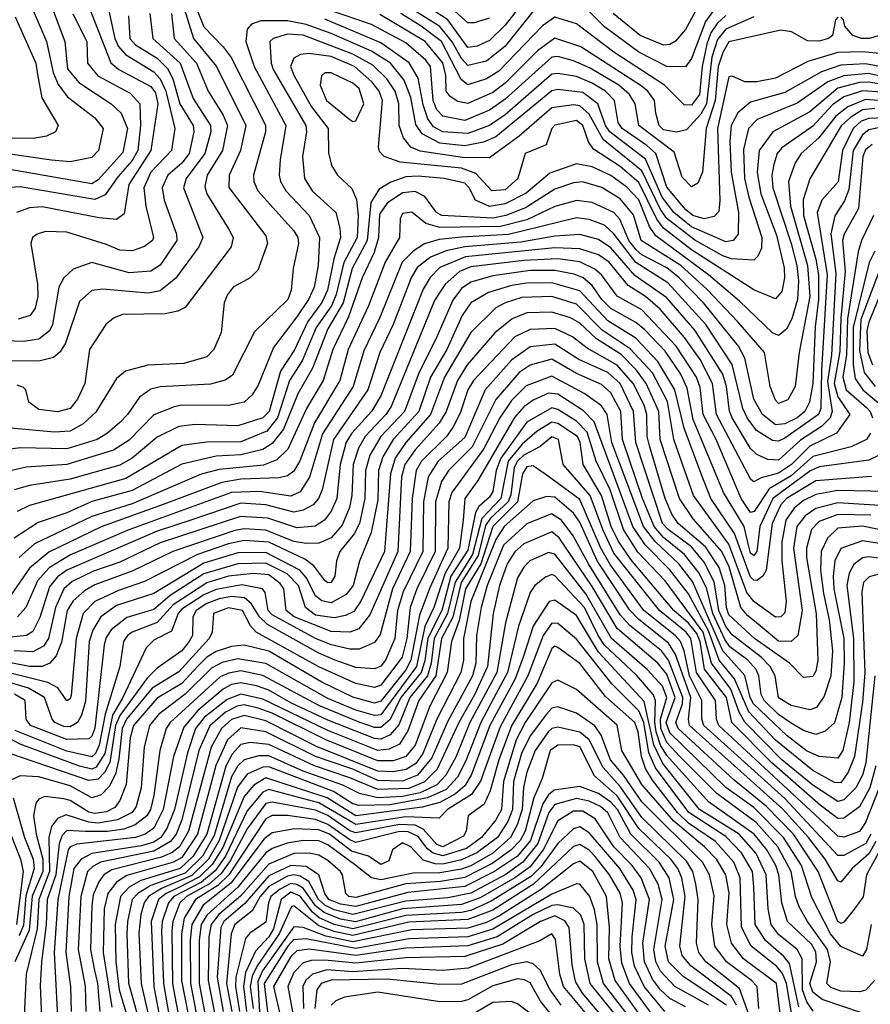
# Model space of a CAD drawing. Extents: x 501367 to 657802, y 482273 to 547541.
# Tile 356 of 656: x 603343 to 606080, y 514998 to 518165. Entities that reach past the tile are written whole.
import ezdxf

# ---------------------------------------------------------------- set-up
doc = ezdxf.new("R2010")
doc.units = 0

msp = doc.modelspace()

# ---------------------------------------------------------------- linework, layer by layer
at = {"layer": '0CON20XD'}
for points in [[(603609.4, 518289.4), (603648.6, 518105), (603659.9, 518079.9), (603683.4, 518053.4), (603775, 517998), (603795.4, 517975.4), (603813.1, 517935), (603842.1, 517815), (603831.3, 517745), (603765.1, 517674.9), (603742.5, 517625), (603748.5, 517565), (603773.2, 517465), (603770.3, 517455), (603745, 517436.1), (603705, 517422.1), (603665, 517424.1), (603622, 517442), (603495, 517481.5), (603426.1, 517483.9), (603398.9, 517475), (603383.9, 517465), (603378.4, 517445), (603400, 517315), (603401, 517275), (603392.4, 517237.6), (603376.5, 517213.5), (603337.6, 517202.4)], [(603895.1, 518245.1), (603935, 518142.5), (603997.8, 518077.8), (604023.2, 518043.2), (604133.8, 517826.2), (604133.5, 517805), (604094.8, 517664.8), (604096.1, 517645), (604109.3, 517615), (604225, 517486.5), (604237.8, 517465), (604240, 517445), (604222.5, 517365), (604216.8, 517295), (604205.7, 517265), (604098.6, 517161.4), (604027.6, 517022.4), (604003.7, 517006.3), (603956.8, 516993.2), (603795.5, 516984.5), (603765, 516976.9), (603728.9, 516951.1), (603690, 516895), (603665, 516869.8), (603625.9, 516835), (603592.7, 516815), (603495, 516785.4), (603345, 516788.3), (603305, 516782.8)], [(604995, 518263.5), (604905, 518148), (604855, 518098.8), (604815, 518080.3), (604785, 518076), (604720.4, 518165), (604638.2, 518218.2)], [(603867.7, 518215), (603902.4, 518105), (603975.8, 518015), (604070.3, 517825), (604053, 517745), (604017, 517665), (604015.9, 517625.9), (604135, 517470), (604140.8, 517445), (604109.7, 517360.2), (604084.7, 517335.2), (604030.4, 517305), (604010.3, 517279.7), (604001.2, 517255), (603991.3, 517158.7), (603968, 517105), (603945, 517081.4), (603870.8, 517059.2), (603755, 517054), (603683.5, 517035), (603655, 517011.2), (603587.6, 516902.4), (603546.9, 516865), (603505, 516841.4), (603455, 516838.9), (603315, 516851.7)], [(604995, 518193.3), (604905, 518079.7), (604845, 518032.2), (604785, 518018.1), (604765, 518040.4), (604735, 518094.3), (604695, 518143.3), (604582.9, 518212.9)], [(605588.2, 518211.8), (605550.1, 518159.9), (605505, 518040), (605485, 518014), (605425, 518014.5), (605335, 518060.9), (605225, 518142.7), (605145, 518222.2)], [(605538.1, 518231.9), (605485, 518134), (605453.5, 518096.5), (605435, 518086), (605415, 518083.8), (605339.7, 518115), (605252.2, 518185)], [(603328, 518175), (603394.8, 518025), (603400.6, 517989.4), (603414.3, 517914.3), (603466.6, 517825), (603457.9, 517805), (603429.2, 517790.8), (603386.7, 517783.3), (603215, 517785.6)], [(603761.6, 518185), (603771.1, 518105), (603859.5, 518025), (603901.5, 517911.5), (603957.4, 517825), (603957.5, 517805), (603938.7, 517735), (603878.9, 517655), (603870.3, 517625), (603932, 517465), (603919.1, 517435), (603845.7, 517334.3), (603795, 517292.8), (603755, 517286.2), (603611, 517299), (603575, 517294.7), (603535, 517259.1), (603490.2, 517125), (603472.9, 517097.1), (603451.7, 517078.3), (603405, 517067.1), (603295, 517067.7)], [(603692.7, 518177.3), (603697.7, 518105), (603715.2, 518085), (603785, 518041.5), (603818.2, 518008.2), (603835.4, 517975.4), (603858.5, 517895), (603901.4, 517825), (603903.5, 517805), (603888.1, 517735), (603865, 517703.9), (603819.8, 517665), (603801.2, 517625), (603808, 517585), (603847.4, 517475), (603848.1, 517455), (603795, 517376.2), (603765, 517356.3), (603695, 517351.6), (603575, 517384.8), (603515, 517362.8), (603485.4, 517334.6), (603469.3, 517305), (603448.9, 517185), (603439, 517165), (603405, 517138.2), (603355, 517130.6), (603295, 517132.5)], [(603514, 518184), (603558.8, 518095), (603561.6, 518025), (603594.9, 517984.9), (603698.6, 517928.6), (603729.8, 517895), (603731.2, 517825), (603723.5, 517745), (603705, 517712.9), (603659.4, 517660.6), (603617.5, 517602.5), (603585, 517586.9), (603345, 517627.5), (603295.5, 517624.5)], [(603386.5, 518195), (603429.6, 518095), (603451.1, 517995), (603466.7, 517956.7), (603497, 517917), (603585, 517849.5), (603611.7, 517815), (603596.9, 517745), (603575, 517722.6), (603505, 517707.8), (603445, 517713.8), (603305, 517734.1)], [(603450.5, 518195), (603487.7, 518095), (603497, 518007), (603533.5, 517963.5), (603637.5, 517895), (603669.6, 517865), (603689.6, 517815), (603675, 517738.4), (603595, 517649.8), (603575, 517637.9), (603305.1, 517684.9)], [(603566.9, 518205), (603636.4, 518026.4), (603662.2, 518005), (603765, 517950.3), (603779.8, 517929.8), (603787.9, 517895), (603764.9, 517745), (603694.1, 517635), (603679.1, 517540.9), (603655, 517522.8), (603598.5, 517528.5), (603415, 517563.6), (603375, 517560), (603332.5, 517545)], [(603831.6, 518185), (603840.2, 518105), (603911.6, 518025), (603949.2, 517935), (603997.8, 517857.8), (604011.8, 517825), (603995.4, 517745), (603946.6, 517665), (603938.6, 517628.6), (603945.2, 517605), (604015, 517492.3), (604030.3, 517465), (604023.1, 517435), (603875, 517240), (603852.2, 517227.8), (603811, 517219), (603673.3, 517216.7), (603645, 517205.8), (603620, 517185), (603567.5, 517105), (603552.8, 516995), (603529.4, 516945), (603505, 516914.2), (603465, 516903.9), (603405, 516911.2), (603372.9, 516935), (603362.9, 516975), (603355, 516981.9), (603335, 516989.6)], [(605975, 518173.8), (605968, 518165), (605958.6, 518115), (605945.7, 518105), (605915, 518096.2), (605877.8, 518097.8), (605826.8, 518126.8), (605791.6, 518131.6), (605625, 518094), (605605, 518060.2), (605590, 518015), (605581.3, 517905), (605551.4, 517815), (605539.6, 517675), (605525, 517639.5), (605505, 517627.7), (605475, 517658.5), (605448.9, 517738.9), (605334.8, 517825), (605323.3, 517895), (605305.5, 517925), (605271, 517955), (605178.9, 518008.9), (605125, 518032.9), (605075, 518047.1), (605055, 518045.1), (604905, 517909.6), (604855, 517874.4), (604775, 517841.6), (604705, 517854.9), (604685.5, 517875.5), (604673.1, 517905), (604664.3, 518015), (604649.7, 518035), (604585, 518090.5), (604475, 518149.9), (604330.4, 518199.6)], [(605705, 518174.5), (605614.7, 518135.3), (605588, 518102), (605570.1, 518045), (605553.3, 517895), (605535, 517861.5), (605488.8, 517811.2), (605456.1, 517803.9), (605415, 517811.6), (605400.6, 517825), (605390.2, 517865), (605385.5, 517905), (605364.5, 517935), (605343, 517953), (605148.5, 518078.5), (605065, 518105.8), (605009.2, 518065), (604905, 517961.4), (604865, 517930.8), (604785, 517895.4), (604752.4, 517902.4), (604727.8, 517917.8), (604715.6, 517935), (604714.2, 517985.9), (604705, 518027), (604647.7, 518095), (604502.2, 518182.2)], [(605615, 518178.8), (605587, 518153), (605567, 518123), (605553.7, 518086.3), (605539, 518015), (605529.9, 517925), (605505, 517890.2), (605481.2, 517891.2), (605417.5, 517955), (605255, 518060.9), (605135, 518151.6), (605065, 518173.1), (605024.7, 518145.3), (604885, 517999.4), (604845, 517974.6), (604785, 517955.8), (604763.2, 517973.2), (604700.6, 518095), (604635, 518144.3), (604569.5, 518185)], [(604855, 518170), (604805, 518154.8), (604785, 518154.8), (604732, 518202)], [(606255, 517988), (606065, 518023.3), (605985, 518018.9), (605922.4, 517997.6), (605805, 517931.4), (605695, 517899.7), (605654, 517866), (605632.4, 517825), (605628.1, 517775), (605632.8, 517675), (605656.1, 517545), (605655.3, 517475), (605639.2, 517455), (605615, 517451.2), (605505, 517498.7), (605447.9, 517545), (605410.5, 517595), (605356.6, 517716.6), (605241.5, 517805), (605227.8, 517825), (605203.4, 517895), (605155, 517930.7), (605075, 517941.2), (605055, 517936.2), (604875, 517788.8), (604835, 517771.6), (604775, 517759.1), (604695, 517768.6), (604637.9, 517797.9), (604617.9, 517827.9), (604601.4, 517915), (604580.4, 517970.4), (604535.8, 518025), (604474.5, 518064.5), (604345, 518121.3), (604265, 518149.6), (604205, 518161.4), (604118.4, 518161.6), (604088.7, 518151.3), (604074.7, 518135.3), (604070.4, 518095), (604097.1, 518015), (604199.5, 517825), (604181.2, 517715), (604177.5, 517665), (604182.3, 517645), (604199.3, 517615), (604274.4, 517535), (604307.5, 517465), (604303.3, 517375), (604290, 517305), (604272.1, 517265), (604235, 517209.8), (604159.2, 517110.8), (604110.5, 516989.5), (604091.3, 516958.6), (604065, 516934.8), (604015, 516924), (603865, 516925.8), (603839.5, 516920.5), (603775, 516894.4), (603695, 516813), (603645, 516780.3), (603495.1, 516734.9), (603364, 516726), (603295, 516710.3)], [(606175, 518050), (606055, 518061.5), (605975, 518060.1), (605879.2, 518030.8), (605775, 517977.2), (605715, 517965.1), (605675.8, 517965.8), (605635, 517983.6), (605625, 517981.9), (605588.3, 517815), (605595.8, 517584.2), (605592.1, 517547.9), (605577.2, 517532.8), (605545, 517524.7), (605509.2, 517535), (605486.7, 517553.3), (605425, 517626.4), (605389.6, 517735), (605361.2, 517761.2), (605282, 517815), (605269.1, 517835), (605257.3, 517905), (605228, 517935), (605185, 517961.2), (605135, 517982.2), (605075, 517992.6), (605055, 517989.9), (604905, 517859.5), (604855, 517825.4), (604785, 517799.1), (604705, 517804.9), (604675, 517820.7), (604656.3, 517846.3), (604641.3, 517891.3), (604625, 517977.5), (604596.6, 518026.6), (604505, 518091), (604325, 518166.6)], [(606108.8, 518115), (606077.5, 518105), (606051.2, 518105), (606023.8, 518115), (605998, 518145), (605993.8, 518165), (605985, 518173.8)], [(606263.2, 517946.8), (606075, 517992.1), (605994.9, 517985.1), (605943.4, 517965), (605845, 517897.2), (605715.8, 517844.2), (605687.9, 517815), (605672, 517748), (605675.1, 517655), (605688.6, 517595), (605731.4, 517465), (605729.6, 517430.4), (605718.4, 517405), (605705, 517391.8), (605633.8, 517396.2), (605605, 517405.8), (605515, 517456.2), (605425.5, 517525.5), (605405, 517554.6), (605345, 517679.2), (605220, 517780), (605175, 517861.8), (605145, 517888), (605125, 517891.8), (605055, 517881.4), (604949.8, 517790.2), (604855, 517721.2), (604767.8, 517722.2), (604632, 517742), (604601.4, 517755), (604577.8, 517785), (604564.2, 517825), (604562.5, 517895), (604551.1, 517935), (604524, 517975), (604479.2, 518019.2), (604415, 518054.9), (604255, 518115.1), (604205, 518118.8), (604159.1, 518105), (604147.8, 518095), (604152.1, 518025), (604159.1, 518005), (604264.2, 517825), (604266.1, 517805), (604252.6, 517725), (604259.4, 517655), (604284.3, 517615), (604360, 517545), (604372.9, 517495), (604374.8, 517464.8), (604353.5, 517396.5), (604332.9, 517295), (604315, 517255.9), (604270.6, 517195), (604226.9, 517103.1), (604182.3, 517035), (604145.9, 516905), (604125.3, 516885), (604045, 516859.1), (603907.3, 516862.7), (603855, 516857.2), (603785, 516822.5), (603705, 516754.5), (603665, 516732.5), (603505, 516686.9), (603375, 516667.2), (603325, 516653)], [(606145, 517952.9), (606075, 517964.5), (606045, 517963.5), (605975, 517944.7), (605885, 517868.6), (605766.7, 517805), (605721.9, 517745), (605716.4, 517673.6), (605728.1, 517605), (605778, 517472), (605803.1, 517366.9), (605803.9, 517335), (605795, 517291.5), (605775, 517267.7), (605705, 517296.1), (605504.9, 517424.9), (605414.8, 517494.8), (605393.4, 517523.4), (605335, 517641.4), (605275, 517693), (605189, 517749), (605172.8, 517772.8), (605154.9, 517824.9), (605135, 517841), (605065, 517825.6), (605055.3, 517815), (605037.1, 517762.9), (604969.7, 517735), (604945.6, 517655), (604905, 517618.4), (604862.7, 517615), (604810.4, 517670.4), (604765, 517687.3), (604567.2, 517707.2), (604515.4, 517725), (604500.8, 517740.9), (604497.8, 517755), (604510.5, 517905), (604499.9, 517935), (604476, 517965), (604420.2, 518015), (604345, 518046.7), (604272.9, 518057.1), (604246.7, 518053.3), (604225, 518041.8), (604214.8, 518015), (604226.6, 517985), (604282.1, 517885), (604335.2, 517815), (604337.1, 517737.1), (604346.1, 517696.1), (604365.4, 517665.4), (604411.9, 517621.9), (604426.9, 517586.9), (604432.4, 517535), (604429.1, 517465), (604385.7, 517384.3), (604361.7, 517281.7), (604346.4, 517245), (604297.2, 517175), (604252.3, 517067.7), (604211.5, 517005), (604172.7, 516885), (604137.9, 516842.1), (604055, 516807.7), (603943.7, 516806.3), (603865, 516795.5), (603685, 516689.9), (603375, 516603), (603335, 516583.7)], [(604415, 517837.8), (604425, 517840), (604450.8, 517895), (604435, 517943.9), (604415, 517961.3), (604345, 517994.2), (604325, 517994.6), (604313.8, 517985), (604310.3, 517955), (604330, 517905), (604405, 517844.1), (604415, 517837.8)], [(606117.7, 517932.3), (606055, 517936.5), (605995, 517916.9), (605958.6, 517891.4), (605895, 517822.6), (605795, 517752.9), (605780.5, 517735), (605769.7, 517699.7), (605763.5, 517665), (605766.5, 517625), (605825.1, 517445), (605843.2, 517375), (605848.9, 517325), (605846, 517265), (605827.3, 517202.7), (605810.4, 517169.6), (605785, 517150), (605765, 517158.5), (605659.6, 517259.6), (605559, 517345), (605390, 517470), (605369.6, 517499.6), (605335, 517585.4), (605296.7, 517626.7), (605245, 517664.6), (605185, 517691.9), (605135, 517701.2), (605048.5, 517671.5), (604972.2, 517607.8), (604905, 517572.7), (604855, 517564.2), (604809.2, 517585), (604788.8, 517625), (604775, 517639), (604709.2, 517655), (604625, 517662.5), (604585, 517659.9), (604536.8, 517643.2), (604500, 517619.9), (604472.8, 517577.2), (604460.9, 517455), (604413.3, 517365), (604384.1, 517255), (604335, 517170.9), (604285.4, 517044.6), (604237.9, 516962.1), (604192.3, 516847.7), (604155, 516802), (604125, 516783), (604055, 516765.7), (603975, 516761.3), (603865, 516735.4), (603705, 516651.3), (603575, 516615.1), (603495, 516579.3), (603402.5, 516547.5), (603325, 516497.7)], [(606135, 517902.8), (606065, 517909), (606007.4, 517885), (605969.4, 517855), (605914.3, 517785), (605858, 517735), (605837.8, 517705), (605816.3, 517645), (605822.9, 517565), (605877.4, 517375), (605885.1, 517275.1), (605850.6, 517095), (605838.7, 516985), (605815, 516942.1), (605785, 516930.8), (605775, 516941.2), (605757.4, 516985), (605739, 517095), (605653.9, 517193.9), (605555, 517298), (605470.1, 517375), (605342.2, 517455), (605317.7, 517537.7), (605275, 517589), (605216, 517626), (605153.5, 517643.5), (605125, 517640.7), (605065, 517620.6), (604970.3, 517559.7), (604907.5, 517535), (604865, 517526.8), (604701.3, 517535), (604684.4, 517545), (604647.1, 517597.1), (604615, 517612.4), (604575, 517608), (604524.9, 517575.1), (604500.7, 517539.3), (604497.8, 517465), (604483.5, 517416.5), (604445.4, 517335), (604400.6, 517209.4), (604350.7, 517105), (604319.9, 517005), (604265.4, 516914.6), (604205.7, 516784.3), (604170.9, 516749.1), (604128, 516732), (603985, 516718.2), (603926.6, 516703.4), (603705, 516608.2), (603575, 516567.7), (603390.5, 516479.5), (603340.8, 516435)], [(606095, 517879.7), (606055, 517875.6), (606017.7, 517852.3), (605986.6, 517823.4), (605885, 517653.8), (605864.1, 517585.9), (605865.3, 517535), (605904.9, 517394.9), (605913.1, 517345), (605913.8, 517265), (605902.4, 517177.6), (605895.1, 516995), (605884.3, 516935), (605869.3, 516905), (605844.2, 516885), (605805, 516864.9), (605775, 516862.1), (605733.6, 516895), (605705.5, 516945), (605676.5, 517076.5), (605656.4, 517115), (605543.6, 517255), (605464.8, 517334.8), (605425, 517367.2), (605345, 517408.5), (605326.9, 517425), (605303.4, 517455), (605273.6, 517523.6), (605254.8, 517545), (605185, 517577.6), (605135, 517584), (605065, 517564.3), (604975, 517522), (604890.5, 517500.5), (604695, 517497.4), (604649.7, 517509.7), (604605, 517545.7), (604575, 517541.8), (604567.4, 517525), (604565.2, 517465), (604518.5, 517385), (604464.8, 517244.8), (604400.4, 517105), (604373.3, 517005), (604291.1, 516868.9), (604244, 516746), (604225, 516713), (604205, 516698.4), (604178.1, 516691.9), (604055, 516687.5), (603993.3, 516676.8), (603805, 516606.1), (603605, 516533.7), (603436.9, 516453.1), (603375, 516401), (603303, 516297)], [(606125, 517849.3), (606075, 517847.9), (606051, 517839), (606024.5, 517815), (605990.3, 517745), (605976.4, 517643.6), (605924.4, 517585), (605909.1, 517545), (605940.9, 517345), (605922.8, 517037.2), (605920.3, 516915), (605912.8, 516895), (605805, 516818.9), (605785, 516809.6), (605765, 516811.9), (605713.8, 516843.8), (605683.7, 516885), (605670.1, 516915), (605635.7, 517055.7), (605550.6, 517185), (605428.9, 517318.9), (605325, 517384.2), (605255, 517476.8), (605225, 517504), (605175, 517522.2), (605135, 517527.5), (604915.9, 517474.1), (604765, 517465.9), (604692.2, 517457.8), (604645.9, 517444.1), (604608.9, 517421.1), (604573.5, 517385), (604502.2, 517207.8), (604450.3, 517099.7), (604416.2, 516985), (604317.3, 516832.7), (604275.7, 516694.3), (604245, 516646.5), (604215, 516633), (604115, 516647.6), (604025, 516644.5), (603694, 516524), (603506.2, 516443.8), (603438.3, 516401.7), (603400.1, 516359.9), (603362.8, 516275), (603335.5, 516244.5)], [(606105, 517817.9), (606075, 517810.6), (606055, 517795.5), (606025.1, 517745), (606011.1, 517618.9), (605996.9, 517583.1), (605965.9, 517534.1), (605953.2, 517476.8), (605968.9, 517348.9), (605955, 517086.2), (605941.9, 517001.9), (605957.2, 516905), (605951, 516885), (605923.4, 516856.6), (605855, 516813), (605785, 516748.1), (605750.6, 516750.6), (605715, 516767.1), (605695, 516785.6), (605635.8, 516885), (605626.6, 516906.6), (605617.7, 516985), (605605.8, 517025), (605515, 517166.2), (605425, 517270.5), (605322.3, 517342.3), (605245, 517431), (605205, 517458.6), (605145, 517474.4), (605065, 517469.1), (604955, 517449.3), (604775.4, 517434.6), (604715, 517421.7), (604665, 517401.5), (604622.2, 517367.8), (604602.4, 517335), (604544.6, 517185), (604502.2, 517095), (604462.8, 516975), (604352.5, 516815), (604316.6, 516653.4), (604304.9, 516625.1), (604287, 516605), (604255, 516587.4), (604225, 516581.4), (604135, 516605.3), (604055, 516609.8), (603893.8, 516555), (603785, 516520.6), (603494.5, 516395), (603465, 516372.9), (603438.8, 516341.2), (603407.9, 516242.1), (603385, 516197.9), (603365, 516184.8), (603315, 516178.8)], [(606085.7, 517764.3), (606065, 517747.1), (606056.2, 517725), (606042, 517558), (605995.5, 517475), (605990.3, 517455), (605999.4, 517355), (605984.7, 517205.3), (605982.4, 517097.6), (605963.9, 516995), (605975, 516952.5), (606014, 516895), (605971.7, 516835), (605885, 516793.7), (605826.4, 516735), (605785, 516706.4), (605728.7, 516691.3), (605705, 516678.9), (605696, 516686), (605585.6, 516895), (605572.7, 516995), (605532, 517072), (605482.6, 517142.6), (605403.7, 517233.7), (605357.1, 517275), (605300.7, 517310.7), (605239.4, 517385), (605205, 517409.3), (605145, 517428.8), (605065, 517431.8), (604777.4, 517402.6), (604695, 517368.7), (604663.8, 517336.1), (604641.1, 517298.9), (604505.3, 516955.2), (604474.8, 516905.2), (604411.2, 516835), (604393.8, 516806.2), (604373.9, 516735), (604362.9, 516625), (604345, 516584.2), (604323.8, 516555), (604293.3, 516536.6), (604235, 516530.8), (604141.6, 516561.5), (604053, 516567), (603795, 516482.3), (603665, 516420.2), (603581, 516391), (603511.7, 516358.3), (603484.6, 516335), (603458.7, 516275), (603436.2, 516175), (603419.8, 516150.2), (603385, 516132.2), (603324.9, 516135.1)], [(606090.1, 517535), (606051.9, 517455), (606041.2, 517418.8), (606006.6, 517203.4), (606003, 517087), (605991.6, 517015), (606002.4, 516975), (606067.4, 516917.4), (606079.7, 516905), (606086.8, 516885)], [(606095, 517420.4), (606076.2, 517383.8), (606024.3, 517175), (606025.3, 517055.3), (606031.2, 517011.2), (606055.7, 516975), (606145, 516900.7)], [(606080.5, 516835), (606067.6, 516815), (606018.2, 516791.8), (605895, 516760), (605825, 516697.8), (605754.2, 516655.8), (605706.8, 516583.2), (605695, 516579.8), (605664.9, 516625), (605583.8, 516815), (605541.8, 516895), (605532, 516982), (605521.2, 517015), (605455.4, 517115), (605345, 517231.7), (605265, 517275.5), (605214.7, 517344.7), (605193.3, 517363.3), (605145, 517386.2), (605075, 517395.8), (604965, 517390.9), (604795, 517370.4), (604758.3, 517355), (604711.5, 517315), (604677.8, 517262.2), (604538.4, 516921.6), (604520.9, 516895), (604454.6, 516825), (604432.8, 516787.2), (604415.8, 516735), (604411.7, 516635), (604403.9, 516596.1), (604380.8, 516539.2), (604345, 516499.2), (604305, 516481.7), (604265, 516480.3), (604225, 516486.5), (604135, 516523.3), (604065, 516527.6), (604035, 516521.9), (603835.6, 516454.4), (603707.4, 516392.6), (603585, 516347.7), (603551.3, 516328.7), (603515, 516296), (603495.8, 516265), (603477.3, 516162.7), (603460.8, 516119.2), (603440.3, 516095), (603415.3, 516084.7), (603375, 516085.3), (603315, 516097.1)], [(606135, 516777.3), (606075, 516748.3), (605915, 516726.8), (605885, 516712.9), (605766.6, 516625), (605724.7, 516535), (605714.4, 516455), (605705, 516441.9), (605695, 516449.8), (605687.6, 516475), (605674, 516535), (605607.4, 516645), (605509.7, 516879.7), (605490.4, 516980.4), (605470.5, 517025), (605419.4, 517099.4), (605355, 517167.6), (605325, 517191.3), (605245, 517236.1), (605216.5, 517265), (605185, 517310.6), (605155.6, 517335), (605127, 517347), (605065, 517358.7), (604985, 517358.1), (604865, 517341.6), (604795, 517321), (604765, 517300.7), (604736.6, 517263.4), (604681.8, 517138.2), (604628.8, 517031.2), (604580.9, 516905), (604504.9, 516825.1), (604469.9, 516765), (604456, 516715), (604453.8, 516625), (604436.7, 516545), (604418.9, 516511.1), (604373.4, 516455), (604362.8, 516425), (604356.8, 516375), (604345, 516355.4), (604335, 516354.1), (604325, 516361.6), (604288.9, 516408.9), (604260.2, 516430.2), (604145, 516484.4), (604065, 516489.8), (604015, 516479.8), (603914.8, 516445.2), (603745, 516358.6), (603661.1, 516329), (603585, 516293.8), (603547.4, 516255), (603524.2, 516175), (603508.2, 515991.8), (603505, 515980.4), (603495, 515974.7), (603466.1, 516016.1), (603433.5, 516033.5), (603305, 516065.9)], [(606111.6, 517365), (606049.3, 517200.7), (606045, 517100.8), (606060.4, 517030.4), (606095.6, 516985)], [(606084.2, 516695.8), (605905, 516681.8), (605809.9, 516625), (605792.3, 516605), (605764.7, 516545), (605745, 516394.5), (605734.6, 516375.4), (605715, 516361.9), (605705, 516362.7), (605695, 516372.7), (605642.6, 516512.6), (605567.2, 516625), (605535.9, 516704.1), (605481.4, 516851.4), (605451.4, 516975), (605396.3, 517066.3), (605325, 517141), (605235, 517196.3), (605145, 517292.7), (605055, 517318.5), (604975, 517318.1), (604925, 517310.8), (604851.9, 517288.1), (604795, 517254.3), (604766.4, 517213.6), (604716.9, 517105), (604665.1, 517015), (604627.3, 516905), (604544.6, 516815), (604511.3, 516758.7), (604498, 516715), (604495, 516620.8), (604473.7, 516516.3), (604436.2, 516423.8), (604416.2, 516345), (604393.3, 516316.7), (604345, 516289.9), (604315, 516296.1), (604295, 516312.2), (604265, 516370.8), (604244.2, 516394.2), (604135, 516451), (604045, 516450.4), (603935, 516417.7), (603775, 516319.7), (603655, 516280.6), (603604, 516245), (603578, 516202), (603566.9, 516165), (603555, 515973.1), (603542, 515928), (603528.7, 515905), (603505, 515891), (603485, 515892.2), (603455.8, 515905), (603447.1, 515915), (603423, 515985), (603371.7, 516015), (603135, 516085.5)], [(606125, 517312.1), (606075, 517191.9), (606069.3, 517165), (606071.8, 517095), (606087.2, 517055)], [(606132.8, 516647.2), (605975, 516650.7), (605905, 516638), (605865, 516618.6), (605835, 516593.8), (605807.9, 516555), (605795.1, 516485.1), (605794.9, 516425), (605808.8, 516295), (605805, 516257.5), (605792.5, 516245), (605775, 516243.3), (605705, 516293.5), (605683.2, 516323.2), (605625, 516478.2), (605510.9, 516635), (605447.9, 516815), (605427.3, 516937.3), (605379.2, 517029.2), (605307.1, 517107.1), (605217, 517167), (605135, 517250), (605055, 517275.1), (604958.7, 517271.3), (604905.4, 517255), (604875, 517238.5), (604795, 517159.5), (604709.8, 517015), (604665.1, 516894.9), (604585.4, 516805), (604551.6, 516755), (604535.8, 516705), (604517.3, 516455), (604441.1, 516295), (604418, 516262), (604391.5, 516248.5), (604355, 516240.9), (604295, 516250.3), (604262.2, 516275), (604239.7, 516345), (604203.2, 516383.2), (604135, 516417.4), (604044.5, 516415.5), (603935, 516383.2), (603827, 516313), (603775, 516267.7), (603687.8, 516242.2), (603637.6, 516202.4), (603621.7, 516178.3), (603615.1, 516154.9), (603585, 515886), (603575, 515860.2), (603565, 515852.6), (603495, 515849.5), (603378.1, 515895), (603364, 515915), (603360.4, 515975), (603326.2, 515996.2)], [(606145, 516600.6), (605975, 516611.3), (605905, 516593), (605870.6, 516569.4), (605843.7, 516535), (605833.1, 516465), (605860.8, 516265), (605846.5, 516185), (605824.8, 516165.2), (605785, 516166), (605725.6, 516215.6), (605685, 516248.6), (605663.6, 516275), (605625.4, 516405.4), (605602.7, 516455), (605509.6, 516559.6), (605465.8, 516625), (605403.9, 516815), (605399.4, 516905), (605358.9, 516995), (605327.6, 517037.6), (605278, 517088), (605198.7, 517138.7), (605145, 517189.7), (605115, 517205.9), (605055, 517224.9), (604975, 517222.9), (604927.1, 517202.9), (604872.1, 517157.9), (604783.2, 517055), (604751.6, 517005), (604730.9, 516949.1), (604715.6, 516905), (604692.9, 516867.1), (604615, 516781.9), (604582, 516735), (604571.6, 516695), (604559.6, 516455), (604469.1, 516250.9), (604434.3, 516205.7), (604405, 516195.1), (604345, 516197.1), (604226.3, 516245), (604200.8, 516265), (604193.3, 516335), (604181.5, 516351.5), (604145, 516379.9), (604094.3, 516384.3), (604015, 516375.6), (603945, 516353.7), (603837, 516283), (603785, 516226.6), (603705, 516194.9), (603690.4, 516185), (603677.3, 516165), (603665.7, 516085), (603618.3, 515931.7), (603598.7, 515831.3), (603587.2, 515805), (603575, 515794.7), (603495, 515812.9), (603328.7, 515878.7)], [(606081.2, 516571.2), (605975, 516573.9), (605915, 516551.6), (605890.4, 516525), (605874.9, 516465.1), (605874.3, 516435), (605905.6, 516254.4), (605911.1, 516105), (605905, 516070), (605895, 516052.2), (605865, 516048.9), (605820.3, 516095), (605707.3, 516175), (605625, 516250.8), (605617.1, 516275), (605612.2, 516345), (605593.2, 516403.2), (605550, 516470), (605461.5, 516545), (605441.3, 516575), (605419.6, 516625), (605369.1, 516795), (605362.3, 516825), (605361.3, 516895), (605351.9, 516925), (605317, 516995), (605265, 517054.4), (605169.1, 517109.1), (605121.6, 517145), (605065, 517172.1), (604985, 517168.3), (604936.1, 517145), (604803, 517005), (604784.9, 516975), (604760.6, 516899.4), (604736.5, 516853.5), (604715.8, 516825), (604635.7, 516745), (604618.3, 516715), (604606, 516625), (604599.7, 516455), (604542.8, 516335), (604502.7, 516187.3), (604485, 516161.9), (604435, 516140.5), (604405, 516140.3), (604345, 516154), (604295, 516174.5), (604155, 516250.6), (604143, 516265), (604133.3, 516323.3), (604124.6, 516335), (604057.5, 516347.5), (603975, 516332.6), (603935, 516315.6), (603865, 516268.7), (603853.3, 516255), (603831.5, 516198.5), (603775, 516169.6), (603749.8, 516145), (603675.2, 515985.2), (603641.2, 515928.8), (603616.8, 515805), (603589.3, 515760.7), (603575, 515754.4), (603535, 515764.2), (603344.8, 515834.8), (603279.2, 515869.2)], [(606155, 516515.5), (606055, 516536.4), (605975, 516530.2), (605942.3, 516497.7), (605921.4, 516455), (605919.3, 516395), (605929.2, 516319.2), (605947.6, 516235), (605957.8, 516135), (605952.7, 516055), (605931, 515989), (605906.8, 515953.2), (605885, 515945.2), (605825, 515959), (605785, 515984), (605773.8, 516055), (605757.8, 516085), (605728.7, 516115), (605635, 516187.1), (605615, 516213.7), (605592.3, 516265), (605577.4, 516357.4), (605545, 516420.9), (605505, 516469.7), (605429.6, 516525), (605411.6, 516545), (605325.5, 516805), (605318.1, 516905), (605274.7, 516994.7), (605235, 517030.6), (605142, 517072), (605065, 517122), (604985, 517113.2), (604925, 517069.8), (604840.4, 516975), (604775, 516821.9), (604689.6, 516745), (604657, 516695), (604642.8, 516615), (604639.7, 516455), (604577.2, 516325), (604558.5, 516265), (604549.6, 516175), (604519.6, 516105), (604505, 516086), (604485, 516077), (604425, 516081.4), (604355, 516106), (604305, 516127.4), (604140.2, 516220.2), (604114.2, 516244.2), (604087.7, 516287.7), (604065.8, 516305.8), (604025, 516309.6), (603985, 516302.2), (603945, 516287.5), (603910.7, 516265), (603900.4, 516245), (603898.7, 516185), (603888.7, 516165), (603865, 516134.8), (603785, 516079.5), (603752.9, 516047.1), (603665, 515926.8), (603650.9, 515895), (603633.5, 515776.5), (603616.2, 515743.8), (603595, 515722.3), (603565, 515717.6), (603305, 515807.6)], [(606175, 516469.6), (606055, 516488.7), (605985, 516463.9), (605965.4, 516425), (605960.3, 516375), (605962.6, 516335), (605994.4, 516175), (605996.4, 516095), (605988.2, 515985), (605965, 515903.2), (605935, 515877.1), (605905, 515866.3), (605865, 515878.8), (605825, 515902.8), (605785, 515930.5), (605738, 515975), (605728.4, 515995), (605721.4, 516055), (605712.4, 516075), (605686.2, 516105), (605628.2, 516148.2), (605611.7, 516171.7), (605572.8, 516255), (605553.6, 516335), (605528.9, 516385), (605482.3, 516445), (605415, 516499.6), (605384.2, 516535), (605347.2, 516625), (605282.5, 516815), (605277.3, 516905), (605245.6, 516965.6), (605215, 516992.1), (605135, 517027.5), (605055, 517073), (604985, 517054.5), (604949.7, 517030.3), (604875, 516943.6), (604798.7, 516791.3), (604723.8, 516716.2), (604699.7, 516680.3), (604681.2, 516615), (604679.4, 516455), (604620.8, 516335), (604599.3, 516275), (604589, 516175), (604573.4, 516115), (604505, 516024.6), (604485, 516017.4), (604425, 516029.6), (604305, 516084.2), (604103.8, 516195), (604085.3, 516215.3), (604059.7, 516265), (604015, 516273.6), (603966.7, 516255), (603962.5, 516195), (603952.9, 516175), (603855, 516068.1), (603768.9, 516015), (603686.2, 515915), (603672.7, 515885), (603662.4, 515787.6), (603651, 515739), (603631.1, 515698.9), (603605, 515672), (603575, 515662.8), (603505, 515700.9), (603405, 515730.4), (603345, 515733.5), (603312.2, 515717.8)], [(606175, 516424.9), (606075, 516437.9), (606055, 516434.2), (606027.5, 516412.5), (606011.5, 516385), (606004.6, 516345), (606026.3, 516175), (606027.5, 516035), (606011.6, 515905), (605991.5, 515815), (605975, 515789.5), (605915, 515794.8), (605875, 515813.8), (605812.1, 515862.1), (605703.9, 515965), (605693.4, 515985), (605676.2, 516056.2), (605605.4, 516135.4), (605508.1, 516358.1), (605463.8, 516415), (605387.3, 516487.3), (605350.3, 516535), (605248.7, 516805), (605233.6, 516895), (605215, 516923.7), (605161.8, 516961.8), (605055, 517019.2), (604972.6, 516987.4), (604925, 516940.6), (604887.6, 516885), (604835.6, 516784.4), (604733.7, 516645), (604724.2, 516615), (604720.3, 516465), (604662.3, 516337.7), (604629.8, 516250.2), (604601.4, 516105), (604585, 516073.6), (604505, 515972.8), (604485, 515966.8), (604415, 515985.8), (604315, 516034), (604145, 516133.8), (604065, 516153), (604025, 516149.3), (603975, 516132.9), (603944.6, 516115), (603914.9, 516085), (603865, 516030.2), (603785, 515983.3), (603708.8, 515895), (603698.9, 515855), (603685.8, 515705), (603665.7, 515654.3), (603648.8, 515631.2), (603622.2, 515617.8), (603585, 515611.6), (603565, 515616.5), (603505, 515653.7), (603485, 515659.2), (603423.7, 515666.3), (603405, 515657.6), (603394.8, 515645.2), (603387.3, 515605), (603395.9, 515545), (603417.1, 515465), (603416.9, 515425), (603383.6, 515346.4), (603373.3, 515236.7), (603327.5, 515135)], [(606108.3, 516381.7), (606076.8, 516373.2), (606058.5, 516355), (606052.4, 516325), (606062.8, 516065), (606055, 515970), (606028.6, 515795), (606009.1, 515745), (605985, 515710.7), (605965, 515712.1), (605895, 515749.9), (605775, 515847.8), (605689.3, 515939.3), (605643.2, 516045), (605593.9, 516105), (605559.4, 516199.4), (605495, 516318.3), (605435, 516395.9), (605355.9, 516475.9), (605315.4, 516535), (605191.4, 516871.4), (605156.8, 516906.8), (605075, 516961), (605045, 516964.4), (604995, 516942), (604965, 516920.3), (604935, 516885.9), (604817.3, 516682.7), (604775, 516625.3), (604770.1, 516555), (604757.6, 516465), (604712.3, 516385), (604675.1, 516275), (604646.2, 516213.8), (604619.4, 516085), (604505, 515929.3), (604485, 515926.7), (604425, 515944.4), (604335, 515981.4), (604135, 516094.3), (604045, 516109.7), (603995, 516098.2), (603960.1, 516079.9), (603875, 515995.3), (603790, 515930), (603761.1, 515895), (603743.8, 515825), (603733.4, 515695), (603717.5, 515635), (603705.1, 515614.9), (603658, 515592), (603595, 515581.2), (603565, 515584), (603492.4, 515607.6), (603464.2, 515595.8), (603445, 515570), (603436.8, 515535), (603439.3, 515425), (603404.2, 515335), (603399, 515241), (603364.2, 515095), (603355.5, 514915)], [(606094.6, 516055), (606065.3, 515775), (606054.4, 515735), (606033.1, 515695), (605995, 515655.4), (605975, 515650.1), (605895, 515702.6), (605795.8, 515785), (605675.9, 515905.9), (605657.9, 515937.9), (605631.7, 516011.7), (605569, 516095), (605542.4, 516195), (605465, 516299.6), (605420.2, 516360.2), (605332.3, 516452.3), (605285.6, 516525), (605242.8, 516652.8), (605197.5, 516745), (605168.7, 516838.7), (605135, 516873.8), (605075, 516911.6), (605055, 516916.8), (604975, 516870.7), (604891.3, 516755), (604876.5, 516715), (604865, 516648.2), (604855, 516629.3), (604820.6, 516599.4), (604809.3, 516580.7), (604785, 516459.4), (604730.4, 516375), (604701.1, 516265), (604656.4, 516176.4), (604646.6, 516103.4), (604634.8, 516065), (604569.7, 515985), (604535.4, 515914.6), (604505, 515888.6), (604485, 515888.8), (604435, 515905.4), (604305, 515959.7), (604125.7, 516055.7), (604055, 516070.6), (604016.2, 516063.8), (603988.4, 516051.6), (603827, 515905), (603814.1, 515885.9), (603794.4, 515815), (603775, 515669.5), (603764, 515625), (603751.6, 515605), (603715, 515575.8), (603678.3, 515561.7), (603625, 515553.7), (603555, 515554.1), (603495, 515557.4), (603479.3, 515540.7), (603469.7, 515515), (603458.8, 515415), (603431.7, 515335), (603428.5, 515255), (603413.3, 515133.3), (603409, 515059), (603415.1, 514905)], [(606097.3, 515765), (606078.9, 515695), (606045, 515633.3), (605995, 515596.9), (605975, 515595.7), (605918.6, 515638.6), (605763.3, 515775), (605634.3, 515904.3), (605616.8, 515985), (605546.3, 516076.3), (605532.1, 516165), (605521.3, 516191.3), (605495, 516224.4), (605447.9, 516265), (605309.4, 516429.4), (605269.2, 516489.3), (605246.6, 516535), (605214.9, 516634.9), (605155.9, 516735), (605145.9, 516805), (605137.3, 516825), (605075, 516866.2), (605055, 516870.6), (605007.9, 516842.1), (604959.8, 516800.2), (604915, 516745), (604891.2, 516625), (604829.5, 516560.5), (604799.6, 516445), (604743.7, 516356.3), (604719.5, 516255), (604676.7, 516175), (604666.9, 516095), (604654.8, 516055.2), (604598.7, 515985), (604562.4, 515897.6), (604535.2, 515864.8), (604505, 515850.6), (604485, 515853.5), (604335, 515912.7), (604215, 515968.4), (604145, 516008.9), (604105, 516022.5), (604055, 516032.7), (604025, 516026.5), (603997.9, 516012.1), (603916.6, 515943.4), (603870.7, 515889.3), (603838.2, 515795), (603804.4, 515625), (603774.7, 515565.3), (603746.7, 515545), (603716, 515535), (603526.8, 515513.2), (603505.3, 515505), (603498.5, 515495), (603465.8, 515335), (603453.8, 515165), (603467.6, 514895)], [(606124.1, 515735), (606065, 515583), (606045, 515554.1), (605995, 515535.7), (605975, 515539.1), (605946.5, 515566.5), (605592.7, 515895), (605584.6, 515915), (605582.2, 515975), (605520.7, 516065), (605502.8, 516175), (605487.2, 516195), (605401.6, 516265), (605255, 516449.6), (605218.8, 516525), (605178.2, 516635), (605091.4, 516735), (605077, 516815), (605055, 516824.1), (605017.7, 516792.3), (604964.9, 516765), (604944.5, 516745.5), (604933.8, 516725), (604923.1, 516636.9), (604915.1, 516615), (604858, 516562), (604842, 516538), (604817.8, 516442.2), (604763.6, 516355), (604736.7, 516243.3), (604699.8, 516175), (604681.5, 516055), (604627.2, 515975), (604592.2, 515877.8), (604564.6, 515835.4), (604531.5, 515818.5), (604495, 515815.1), (604335, 515878.9), (604125, 515979.7), (604055, 515995.8), (604010.8, 515979.2), (603938.1, 515921.9), (603909.2, 515885), (603882.4, 515807.6), (603841.2, 515625), (603816.2, 515563.8), (603797.6, 515535), (603775, 515519.8), (603735, 515508.5), (603575, 515483.4), (603540.4, 515465), (603516.7, 515435), (603501.3, 515345), (603491.4, 515165), (603506.8, 515055), (603508.5, 514975)], [(606081.2, 515545), (606065.1, 515515), (605995, 515476.9), (605975, 515477.1), (605805, 515660), (605544.6, 515895), (605537.8, 515915), (605538, 515975), (605497.8, 516055), (605481.3, 516135), (605469.3, 516165), (605452.2, 516185), (605351.7, 516265), (605243.2, 516413.2), (605213.1, 516465), (605145, 516622.3), (605045, 516696.3), (604995, 516730.5), (604975, 516727.2), (604961.3, 516705), (604944.6, 516615), (604865, 516534.9), (604826.4, 516415), (604777, 516335), (604756.7, 516233.3), (604732, 516165), (604718.7, 516065), (604663.1, 515956.9), (604615, 515832), (604585, 515795.1), (604545, 515781.7), (604495, 515781.8), (604328.4, 515848.4), (604155, 515934.4), (604110.3, 515950.3), (604065, 515961.1), (604042.6, 515957.4), (604005, 515938.1), (603955, 515893.9), (603919.6, 515815), (603865, 515591.2), (603846.9, 515545), (603828.1, 515521.9), (603775, 515490.3), (603603.1, 515455), (603578, 515442), (603561.5, 515425), (603539.3, 515345), (603530.7, 515175), (603553.8, 515056.2), (603556.1, 514975)], [(606098, 515522), (606075, 515482.6), (606021.5, 515435), (605985, 515391.4), (605975, 515395.3), (605934.2, 515465), (605881.2, 515535), (605797, 515627), (605497.8, 515895), (605494.7, 515914.7), (605502.4, 515985), (605453.1, 516123.1), (605430.1, 516160.1), (605335.6, 516235.6), (605306.4, 516266.4), (605200.9, 516425), (605145, 516549.4), (605125, 516578.3), (605065, 516629.1), (605038.6, 516631.4), (604995, 516618.1), (604901.7, 516535), (604875, 516493.2), (604795, 516294), (604771.4, 516175), (604770.5, 516105), (604762.9, 516065), (604685.7, 515915), (604640.6, 515805), (604617.2, 515772.8), (604586.5, 515753.5), (604544.1, 515745.9), (604495, 515748.6), (604298, 515828), (604135, 515910.3), (604065, 515927.2), (604025, 515914.3), (603992.4, 515885), (603958.9, 515825), (603886.4, 515555), (603857.5, 515505), (603833.7, 515486.3), (603799, 515471), (603639.6, 515430.3), (603613.8, 515415), (603597.3, 515392.7), (603579.9, 515350.1), (603575.1, 515315), (603570.7, 515175), (603582.8, 515112.8), (603593.8, 515065), (603601.1, 514975)], [(606113.1, 515496.9), (606067.8, 515415), (606056.5, 515343.5), (606029.4, 515305), (605995, 515262.1), (605985, 515257.7), (605975, 515264.3), (605912.2, 515425), (605832.9, 515545), (605745.6, 515635), (605640.6, 515720.6), (605461.6, 515885), (605454.6, 515905), (605475.5, 515964.5), (605476.7, 515985), (605431, 516105), (605407.9, 516135), (605306.6, 516216.6), (605275, 516251.1), (605172.8, 516415), (605124.4, 516505), (605086.3, 516555), (605053.9, 516576.1), (604975, 516544), (604900.1, 516475), (604847.5, 516345), (604828.2, 516275), (604812.8, 516185), (604810.5, 516095), (604800, 516055), (604721.1, 515908.9), (604669.5, 515790.5), (604623.4, 515735), (604575, 515716.2), (604495, 515717.7), (604415, 515754.6), (604295, 515795.6), (604134.6, 515875), (604055, 515887.4), (604011.4, 515848.6), (603973.8, 515766.2), (603915.2, 515545), (603865, 515470.5), (603838.4, 515455), (603687.2, 515412.8), (603655, 515391.1), (603626.5, 515355), (603614.7, 515305.3), (603611.5, 515165), (603639.4, 514989.4)], [(606082.6, 515255), (606068, 515175), (606055, 515153.3), (605985, 515183.9), (605951.7, 515225), (605891.9, 515341.9), (605858.9, 515445), (605801.1, 515535), (605705, 515631), (605615, 515696), (605435, 515871), (605423.6, 515905), (605452, 515985), (605425, 516059.7), (605396.6, 516095), (605265, 516206.8), (605185, 516342.4), (605078.5, 516498.5), (605055, 516518.1), (604965, 516479.4), (604936.5, 516453.5), (604912, 516415), (604887.2, 516345), (604866.5, 516255), (604847.8, 516085), (604806.4, 515993.6), (604755.8, 515905), (604686.6, 515755), (604646, 515714), (604595, 515692.6), (604495, 515689.1), (604405, 515727), (604291.3, 515765), (604145, 515833.4), (604085, 515839.9), (604055, 515833.7), (604026.7, 515803.3), (604006.1, 515763.9), (603945.2, 515545), (603900.8, 515475), (603859.3, 515435), (603733.2, 515396.8), (603695.5, 515374.5), (603666.9, 515345), (603650.5, 515255), (603651.8, 515135), (603662.6, 515045), (603708.5, 514895)], [(606093, 515075), (606066, 515044), (606045, 515038.8), (605985, 515040.6), (605952.7, 515052.7), (605940.2, 515065), (605951.5, 515135), (605942.5, 515175), (605877.7, 515265), (605851.6, 515311.6), (605839.4, 515345), (605825.7, 515425), (605782, 515505), (605712.6, 515582.6), (605585.9, 515675.9), (605466.4, 515796.4), (605425, 515840.2), (605405.8, 515885), (605404.6, 515915.4), (605425.6, 515985), (605411.4, 516021.4), (605361.8, 516075), (605246.8, 516175), (605165, 516318.2), (605065, 516446.5), (605045, 516451.2), (604984.7, 516425), (604965, 516404.8), (604945, 516369.7), (604905.8, 516225), (604878.4, 516065), (604791.8, 515905), (604746.5, 515793.5), (604714.1, 515735), (604685.4, 515704.6), (604631.3, 515678.7), (604575, 515667.1), (604495, 515662.6), (604436.4, 515676.4), (604382.9, 515702.9), (604255, 515748.4), (604145, 515797.1), (604112.6, 515797.4), (604064.9, 515785.1), (604045, 515765.2), (604025, 515729.8), (603968.6, 515541.4), (603931.1, 515475), (603875, 515420.1), (603765, 515380.9), (603722.9, 515355), (603704.9, 515335), (603689.8, 515265), (603688.2, 515225), (603693.3, 515066.7), (603709.2, 515009.2), (603740.7, 514895)], [(606055, 514969.3), (605925, 515013.6), (605895, 515037), (605885.3, 515065.3), (605906.9, 515135), (605905, 515167.5), (605891.2, 515191.2), (605813, 515265), (605794.9, 515324.9), (605786, 515415), (605775.7, 515445), (605747, 515495), (605706, 515546), (605559.6, 515649.6), (605425, 515798.5), (605405, 515831.6), (605391, 515875), (605386.2, 515905), (605389, 515975), (605381.2, 515995), (605327.2, 516057.2), (605225, 516153.5), (605204, 516184), (605160, 516275), (605065, 516376), (605055, 516380.6), (605035, 516372.3), (605000.5, 516345), (604985, 516323.1), (604948.4, 516215), (604912.8, 516065), (604874.6, 515995.4), (604826.3, 515905), (604778.6, 515781.4), (604751.4, 515728.6), (604715, 515689.6), (604655, 515662.1), (604535, 515640.1), (604435, 515637.3), (604415, 515643.6), (604353.1, 515683.1), (604145, 515762.2), (604125, 515761.2), (604075, 515738), (604043.7, 515696.3), (603985.1, 515525), (603950.6, 515465), (603897, 515413), (603799.1, 515370.9), (603757.1, 515345), (603743.6, 515325), (603733, 515287), (603726.8, 515226.8), (603734.1, 515065), (603772.7, 514895)], [(605896.6, 514976.6), (605876.2, 515006.2), (605861.7, 515045), (605861.2, 515145), (605844.9, 515174.9), (605785, 515223.2), (605761.3, 515255), (605751.2, 515305), (605745.1, 515415.1), (605712.8, 515482.8), (605657.7, 515545), (605530.1, 515625), (605412.3, 515772.3), (605382.9, 515832.9), (605352.5, 515972.5), (605205, 516131.3), (605135, 516248.8), (605065, 516298.7), (605046.6, 516293.4), (604995.4, 516215), (604962.5, 516115), (604937.7, 516045), (604855.6, 515895), (604796.2, 515735), (604775, 515701), (604744.8, 515675.2), (604695, 515647.8), (604637.8, 515632.2), (604425, 515604.8), (604332.6, 515662.6), (604135, 515726.6), (604096.4, 515703.6), (604065, 515666.6), (603996.9, 515503.1), (603962.6, 515447.4), (603921.7, 515408.3), (603852.5, 515372.5), (603814.7, 515355), (603789.7, 515335), (603765.6, 515265), (603774.5, 515055), (603804.9, 514895)], [(605850.1, 514990.1), (605819.7, 515129.7), (605802.2, 515152.2), (605743, 515203), (605709.1, 515255), (605705.7, 515375.7), (605700.8, 515425), (605665.4, 515485), (605615, 515538.2), (605495.9, 515615), (605388.9, 515758.9), (605367.4, 515807.4), (605351.2, 515905), (605335, 515942.6), (605248.7, 516028.7), (605135, 516172.4), (605075, 516223.2), (605055, 516223.8), (605027.1, 516185), (604978.4, 516055), (604889, 515891), (604825.9, 515715.9), (604796.8, 515673.2), (604720, 515625), (604692.9, 515597.1), (604585, 515601), (604425, 515577), (604305, 515646.1), (604145, 515689.4), (604125, 515681), (604075, 515620.7), (604004.8, 515475.2), (603972.4, 515427.6), (603928.4, 515391.6), (603838.6, 515345), (603821.8, 515325), (603801.4, 515265), (603799.2, 515235), (603805.2, 515065), (603825, 514952.7)], [(605828.1, 514958.1), (605810.4, 515065), (605797.4, 515097.4), (605779.5, 515119.5), (605696.7, 515185), (605666, 515246), (605661.6, 515405), (605640.9, 515455), (605581.7, 515521.7), (605495, 515581.1), (605459.6, 515615), (605378.7, 515718.7), (605356.5, 515756.5), (605343.3, 515795), (605332.9, 515875), (605322.4, 515905), (605227.8, 515987.8), (605145, 516094.4), (605075, 516146.2), (605065, 516150.5), (605055, 516142.4), (605008.4, 516031.6), (604925.7, 515894.3), (604885.1, 515785.1), (604856.6, 515685), (604837.5, 515642.5), (604785.9, 515605), (604779.3, 515555), (604771.2, 515538.8), (604705, 515505.1), (604685, 515512.5), (604641.1, 515561.1), (604615, 515574.5), (604565, 515576.3), (604425, 515549.4), (604405, 515556.3), (604335, 515605.1), (604295, 515622.6), (604155, 515648.4), (604135, 515644.5), (604075, 515562.3), (604020.1, 515459.9), (603991.4, 515418.6), (603954.1, 515385.9), (603879.8, 515345), (603858.2, 515325), (603835.6, 515265), (603832, 515235), (603834.9, 515065), (603845.7, 515005.7), (603868.7, 514885)], [(605796.5, 514916.5), (605777.7, 515065), (605671.9, 515145), (605633.8, 515195), (605618.7, 515255), (605625.5, 515355.5), (605614.9, 515415), (605585.1, 515465), (605546.8, 515505), (605447.6, 515587.6), (605344.8, 515704.8), (605280.7, 515815), (605265, 515896.6), (605135, 516010.7), (605075, 516040.7), (605055, 516032.5), (604969.6, 515905), (604940.8, 515849.2), (604899.4, 515715), (604893.3, 515625), (604875, 515591.7), (604828.9, 515535), (604780.7, 515499.3), (604705, 515476.3), (604673.9, 515483.9), (604655, 515497.8), (604625, 515537.9), (604593.3, 515553.3), (604565, 515553.7), (604425, 515519.1), (604405, 515526.8), (604335, 515576.8), (604295, 515592.4), (604205, 515605.1), (604155, 515605.4), (604135, 515595.1), (604015.6, 515414.4), (603980, 515380), (603909.2, 515335), (603872.1, 515275), (603863.1, 515225), (603863.8, 515075), (603897, 514905)], [(605721.5, 514985), (605716.2, 515055), (605697.9, 515075), (605616.8, 515135), (605579.6, 515185), (605570.4, 515255), (605577.4, 515347.4), (605562.9, 515415), (605540, 515455), (605345, 515649.9), (605285.8, 515735.8), (605243.9, 515785), (605213.7, 515863.7), (605193.8, 515893.8), (605135, 515934.2), (605075, 515955.5), (605055, 515951), (605038.5, 515931.5), (604985, 515862.1), (604957.5, 515805), (604932, 515715), (604928.3, 515625), (604914, 515586), (604880.4, 515535), (604813.5, 515485), (604765, 515462.6), (604705, 515449.5), (604680.3, 515450.3), (604641.6, 515461.6), (604601.7, 515505), (604575, 515517.8), (604542.8, 515495), (604530.3, 515459.7), (604505, 515448.4), (604465.1, 515475.1), (604411.1, 515491.1), (604339.5, 515545), (604305, 515558.9), (604227.1, 515562.9), (604155, 515549.9), (604129.8, 515530.2), (604022.4, 515387.6), (603933.3, 515316.7), (603896.7, 515255), (603891.5, 515205), (603893, 515065), (603927, 514885)], [(605688.6, 514965), (605659, 515049), (605551, 515135), (605528.1, 515165), (605520.4, 515195), (605526, 515335), (605518.9, 515385), (605508.4, 515425), (605488.7, 515458.7), (605345, 515599.2), (605275, 515699.2), (605220.1, 515760.1), (605175, 515849.3), (605145, 515873.7), (605075, 515889.9), (605055, 515885.5), (605045, 515875.8), (605001.8, 515815), (604974.9, 515745), (604964.6, 515695.4), (604959.8, 515625), (604944.2, 515575), (604922.7, 515535), (604865.4, 515484.6), (604795, 515444), (604765, 515433.3), (604695, 515421.3), (604609.5, 515420.5), (604505, 515398.2), (604475.4, 515405.4), (604424.6, 515444.6), (604335, 515510.9), (604305, 515524.1), (604255, 515525.3), (604203.2, 515516.8), (604155, 515499.4), (604135, 515485.1), (604045, 515375), (603944.6, 515285), (603926.7, 515255), (603920.8, 515205), (603921, 515065), (603950.9, 514905)], [(605649.8, 514995), (605632.9, 515022.9), (605502.1, 515122.1), (605474.9, 515155), (605467.2, 515185), (605484.2, 515345), (605473.3, 515405), (605460.8, 515435), (605437.7, 515465), (605335, 515563.2), (605265, 515668.8), (605192.9, 515732.9), (605145, 515826.2), (605125, 515832.8), (605075, 515832), (605050.3, 515815), (605023.6, 515725), (604997.8, 515662.2), (604969.8, 515555), (604953.1, 515525), (604924.8, 515495.2), (604865, 515452.3), (604775, 515406.2), (604697, 515393), (604585, 515385.9), (604425, 515341.3), (604401.9, 515345), (604392.1, 515355), (604381.5, 515415), (604374.8, 515425), (604335, 515460.9), (604305, 515477.8), (604274, 515484), (604225, 515483.2), (604145, 515449.4), (604053.8, 515346.2), (603983.4, 515286.6), (603958.6, 515255), (603951.6, 515215), (603949, 515075), (603970.3, 514970.3)], [(605617.2, 514995), (605478, 515088), (605430.8, 515135), (605420.2, 515185), (605447.5, 515335), (605432.8, 515405), (605400.1, 515455), (605309.2, 515545), (605266.8, 515625), (605245, 515648.8), (605205, 515675.8), (605145, 515698.7), (605063.1, 515686.9), (605045, 515672.4), (605026.8, 515643.2), (604986.8, 515525), (604944.3, 515475), (604871.2, 515425), (604775, 515377), (604592, 515358), (604425, 515312.3), (604375, 515320.8), (604338, 515335), (604324.9, 515355), (604305.8, 515415), (604265, 515441.8), (604215, 515445.1), (604145, 515411.4), (604067.9, 515322.1), (604000.3, 515265), (603989.8, 515245), (603978.7, 515085), (603998.2, 514975)], [(603322.5, 515662.5), (603358.2, 515535), (603386.4, 515465), (603389.5, 515435), (603363, 515347), (603355, 515252.4), (603341.8, 515218.2)], [(605559.8, 514995), (605450.7, 515055), (605405, 515105.2), (605390.2, 515135), (605382.9, 515175), (605409.8, 515335), (605397, 515385), (605369.6, 515435), (605274.7, 515535), (605235, 515614.4), (605212.1, 515635), (605175, 515651.8), (605135, 515660.1), (605065, 515641.1), (605045.4, 515615), (605009.7, 515515), (604961.9, 515455), (604905, 515414.6), (604795, 515355.7), (604720.5, 515340.5), (604585, 515330.4), (604415, 515287.2), (604355, 515302.6), (604325, 515317), (604304.5, 515335), (604273.1, 515393.1), (604245, 515410.4), (604225, 515414.4), (604205, 515410.1), (604145, 515377.1), (604117.1, 515345), (604091.1, 515298.9), (604034.9, 515255), (604023.2, 515225), (604008.9, 515065), (604025.4, 514975)], [(605485, 514989.9), (605435, 515017.3), (605405, 515044.4), (605379.4, 515079.4), (605353.5, 515135), (605348.3, 515195), (605369.5, 515335), (605343, 515405), (605313.2, 515445), (605254.5, 515505), (605195, 515595.2), (605155, 515619.8), (605125, 515619.1), (605075, 515588.5), (605027, 515495), (604985, 515440.8), (604936.5, 515405), (604825, 515341.2), (604765, 515319.7), (604575, 515305.5), (604423.1, 515263.1), (604375, 515271.9), (604323, 515293), (604294.9, 515314.9), (604255, 515371.6), (604235, 515383.9), (604215, 515386.4), (604180.9, 515369.1), (604151.4, 515345), (604143.2, 515325), (604135, 515262.6), (604083.2, 515226.8), (604070, 515210), (604038.9, 515085), (604037.7, 515055), (604050.4, 514975)], [(603297.1, 515587.1), (603346, 515465), (603353.9, 515425), (603332.6, 515255)], [(605419.1, 514975), (605352.5, 515055), (605321.3, 515121.3), (605312.2, 515165), (605314, 515215), (605327.1, 515335), (605316.9, 515365), (605273.9, 515435), (605175, 515549.7), (605145, 515568.9), (605125, 515562.4), (605075, 515515.5), (605019.6, 515440.4), (604989.3, 515410.7), (604860.3, 515329.7), (604795, 515300.2), (604765, 515293.9), (604585, 515284.4), (604415, 515240.7), (604355, 515255), (604306.8, 515276.8), (604284.7, 515294.7), (604245, 515346.1), (604215, 515359), (604184.5, 515335), (604159.3, 515240.7), (604145, 515215.4), (604101.3, 515168.7), (604069.5, 515100.5), (604062.9, 515055), (604073, 514975)], [(605381.2, 514961.2), (605304.7, 515065), (605280.3, 515130.3), (605275.1, 515185), (605282.4, 515325), (605275, 515356.1), (605241.1, 515415), (605195, 515473.6), (605175, 515494.3), (605145, 515512.7), (605125, 515505.7), (604995.8, 515384.2), (604865, 515301.5), (604785, 515270.7), (604595, 515262.3), (604415, 515219.6), (604355, 515232.5), (604305, 515251.1), (604225, 515314.8), (604217.7, 515312.3), (604178.2, 515225), (604107.5, 515122.5), (604091.2, 515088.8), (604084.6, 515055), (604093.9, 514985)], [(605357.2, 514937.2), (605258.6, 515075), (605239.1, 515145), (605241.1, 515245), (605231.3, 515345), (605186.7, 515425), (605145, 515458.4), (605125, 515449.9), (605021.5, 515368.5), (604887.1, 515282.9), (604845, 515261.8), (604785, 515243.2), (604605, 515237.5), (604415, 515198.8), (604327.6, 515217.6), (604255, 515245.6), (604225, 515247.7), (604124.6, 515105.5), (604108.8, 515071.2), (604116.3, 514933.7)], [(605340.6, 514910.6), (605221.1, 515065), (605202, 515135), (605201.5, 515255), (605192.6, 515302.6), (605178, 515345), (605145, 515384.3), (605135, 515385.6), (605055, 515352.5), (604865, 515239.6), (604785, 515214.9), (604595, 515208.5), (604425, 515177.6), (604265, 515209.1), (604224.4, 515205.6)], [(605306.9, 514905), (605178.8, 515065), (605160.9, 515145), (605159.6, 515255), (605148.2, 515285), (605125, 515307.2), (605075, 515318.1), (605055, 515316.4), (604995, 515287.4), (604879, 515215), (604785, 515186.8), (604585, 515178.4), (604425, 515154.8), (604274.9, 515175.1), (604235, 515169.9), (604215, 515151.6), (604159.9, 515055), (604185.5, 514944.5)], [(605131.9, 515071.9), (605120.8, 515125), (605110.9, 515245), (605096.7, 515266.7), (605065, 515283.2), (605018.3, 515265), (604898, 515192), (604775, 515152.1), (604585, 515147.3), (604425, 515130.2), (604325, 515140.7), (604281.1, 515138.9), (604255, 515131.1), (604225, 515100), (604205.8, 515055), (604239.1, 514875)], [(604224.4, 515205.6), (604205.3, 515184.7), (604129.6, 515065), (604153.2, 514865)], [(605226.5, 514895), (605092.3, 515055), (605081, 515095), (605067.1, 515207.1), (605055.2, 515225.2), (605017.1, 515202.9), (604785.9, 515114.1)], [(605084.9, 514995), (605050.1, 515045), (605017.7, 515107.7), (604995, 515128), (604975, 515134.6), (604925, 515124.7), (604765, 515063.3), (604695, 515062.1), (604525, 515079.1), (604345, 515076.3), (604312.9, 515065), (604299, 515045), (604292.5, 514985)], [(604785.9, 515114.1), (604703.4, 515106.6), (604573.5, 515113.5), (604415, 515103), (604331, 515109), (604284.9, 515095.1), (604264, 515076), (604253.7, 515055), (604256.4, 514985)], [(605053, 514965), (605018.5, 515008.5), (604985, 515067.3), (604967.1, 515077.1), (604945, 515079.7), (604865, 515058), (604785, 515012.6), (604765, 515007.6), (604695, 515006.6), (604495, 515037.8), (604388.3, 515021.7), (604360.2, 515009.8), (604345, 514995.9)], [(605271.5, 514895), (605154.4, 515034.4), (605131.9, 515071.9)], [(604985, 514968.5), (604945, 514999.8), (604925, 515007.6), (604865, 515003.8), (604795, 514961.8)]]:
    msp.add_lwpolyline(points, dxfattribs=at)

doc.saveas('drawing.dxf')
